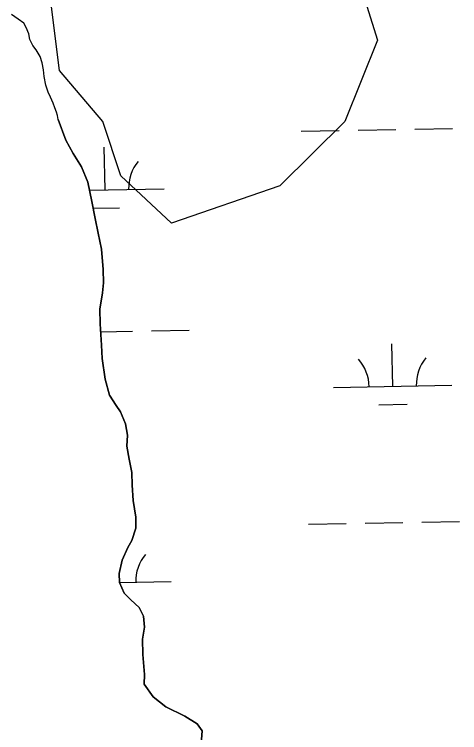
# Model space of a CAD drawing. Extents: x 3925854 to 3964121, y 224593 to 250589.
# Drawn here: x 3957620 to 3957997, y 237591 to 238199 of the extents above; entities that cross this region are included whole.
import ezdxf

# ---------------------------------------------------------------- set-up
doc = ezdxf.new("R2010")
doc.units = 0
for name, color, linetype in [('V-SITE-VEGE', 7, 'Continuous'), ('V-TOPO-SHOR', 7, 'Continuous'), ('V-WETL-SWMP', 7, 'Continuous')]:
    doc.layers.add(name, color=color, linetype=linetype)

msp = doc.modelspace()

# ---------------------------------------------------------------- linework, layer by layer
at = {"layer": 'V-SITE-VEGE'}
msp.add_lwpolyline([(3957918.261, 238205.742), (3957927.444, 238177.035), (3957899.894, 238108.136), (3957844.799, 238053.594), (3957752.971, 238022.016), (3957710.119, 238062.206), (3957694.814, 238108.136), (3957658.083, 238151.197), (3957648.9, 238225.837)], dxfattribs=at)
at = {"layer": 'V-TOPO-SHOR'}
for points in [[(3957657.004, 238109.75), (3957656.436, 238113.002), (3957655.746, 238116.093), (3957654.325, 238119.711), (3957652.904, 238123.533), (3957650.63, 238128.737), (3957648.64, 238132.843), (3957646.731, 238138.86), (3957645.23, 238146.26), (3957644.583, 238151.666), (3957643.61, 238157.765), (3957641.904, 238163.131), (3957638.41, 238168.663), (3957635.688, 238172.361), (3957633.21, 238177.526), (3957632.237, 238182.159), (3957630.126, 238187.73), (3957627.971, 238191.389), (3957623.339, 238194.644), (3957617.649, 238198.549)], [(3957657.004, 238109.75), (3957663.576, 238092.24), (3957669.879, 238081.117), (3957676.787, 238069.802), (3957682.315, 238056.674), (3957685.477, 238040.327), (3957688.42, 238025.974), (3957690.943, 238013.414), (3957693.876, 238000.061), (3957695.25, 237982.696), (3957695.365, 237971.51), (3957694.65, 237963.113), (3957692.395, 237949.109), (3957692.52, 237936.925), (3957693.704, 237918.76), (3957694.218, 237907.578), (3957696.792, 237890.026), (3957700.526, 237876.481), (3957706.207, 237867.748), (3957709.858, 237862.194), (3957713.959, 237852.048), (3957715.853, 237842.48), (3957715.146, 237833.282), (3957717.057, 237822.315), (3957719.369, 237810.953), (3957719.679, 237800.17), (3957720.608, 237787.395), (3957722.951, 237773.036), (3957722.845, 237763.847), (3957719.556, 237753.427), (3957716.019, 237747.596), (3957711.134, 237736.76), (3957708.652, 237725.549), (3957708.929, 237717.961), (3957712.818, 237708.813), (3957718.669, 237703.079), (3957725.524, 237696.756), (3957729.196, 237689.402), (3957730.089, 237680.022), (3957728.594, 237670.022), (3957728.727, 237656.839), (3957730.097, 237640.074), (3957729.98, 237631.681), (3957737.482, 237620.97), (3957748.154, 237612.491), (3957764.212, 237604.863), (3957774.866, 237598.18), (3957778.921, 237592.427), (3957777.87, 237577.835)]]:
    msp.add_lwpolyline(points, dxfattribs=at)
at = {"layer": 'V-WETL-SWMP'}
for p, q in [((3957623.339, 238194.644), (3957617.65, 238198.549)), ((3957627.972, 238191.39), (3957623.339, 238194.644)), ((3957630.125, 238187.73), (3957627.972, 238191.39)), ((3957632.237, 238182.16), (3957630.125, 238187.73)), ((3957633.21, 238177.526), (3957632.237, 238182.16)), ((3957635.688, 238172.362), (3957633.21, 238177.526)), ((3957638.41, 238168.662), (3957635.688, 238172.362)), ((3957641.904, 238163.132), (3957638.41, 238168.662)), ((3957643.609, 238157.765), (3957641.904, 238163.132)), ((3957644.582, 238151.667), (3957643.609, 238157.765)), ((3957645.23, 238146.26), (3957644.582, 238151.667)), ((3957646.731, 238138.861), (3957645.23, 238146.26)), ((3957648.639, 238132.844), (3957646.731, 238138.861)), ((3957650.63, 238128.738), (3957648.639, 238132.844)), ((3957652.904, 238123.533), (3957650.63, 238128.738)), ((3957654.325, 238119.712), (3957652.904, 238123.533)), ((3957655.746, 238116.093), (3957654.325, 238119.712)), ((3957656.436, 238113.003), (3957655.746, 238116.093)), ((3957657.004, 238109.751), (3957656.436, 238113.003)), ((3957663.575, 238092.239), (3957657.004, 238109.751)), ((3957910.924, 238100.625), (3957942.919, 238101.206)), ((3957958.917, 238101.497), (3957990.911, 238102.079)), ((3957862.932, 238099.752), (3957894.927, 238100.334)), ((3957669.88, 238081.117), (3957663.575, 238092.239)), ((3957696.74, 238050.293), (3957696.086, 238086.287)), ((3957676.787, 238069.801), (3957669.88, 238081.117)), ((3957682.314, 238056.674), (3957676.787, 238069.801)), ((3957685.476, 238040.326), (3957682.314, 238056.674)), ((3957683.595, 238050.053), (3957746.732, 238051.202)), ((3957688.419, 238025.974), (3957685.476, 238040.326)), ((3957686.635, 238034.675), (3957709.019, 238035.082)), ((3957690.943, 238013.415), (3957688.419, 238025.974)), ((3957693.876, 238000.061), (3957690.943, 238013.415)), ((3957695.251, 237982.696), (3957693.876, 238000.061)), ((3957695.364, 237971.511), (3957695.251, 237982.696)), ((3957694.651, 237963.114), (3957695.364, 237971.511)), ((3957692.396, 237949.109), (3957694.651, 237963.114)), ((3957692.52, 237936.925), (3957692.396, 237949.109)), ((3957693.703, 237918.759), (3957692.52, 237936.925)), ((3957692.962, 237930.133), (3957720.076, 237930.626)), ((3957736.073, 237930.917), (3957768.068, 237931.499)), ((3957694.217, 237907.578), (3957693.703, 237918.759)), ((3957940.278, 237883.88), (3957939.623, 237919.874)), ((3957696.792, 237890.026), (3957694.217, 237907.578)), ((3957700.525, 237876.481), (3957696.792, 237890.026)), ((3957890.286, 237882.971), (3957990.27, 237884.789)), ((3957706.207, 237867.749), (3957700.525, 237876.481)), ((3957709.859, 237862.193), (3957706.207, 237867.749)), ((3957928.56, 237868.233), (3957952.556, 237868.669)), ((3957713.958, 237852.048), (3957709.859, 237862.193)), ((3957715.853, 237842.479), (3957713.958, 237852.048)), ((3957715.147, 237833.283), (3957715.853, 237842.479)), ((3957717.057, 237822.316), (3957715.147, 237833.283)), ((3957719.369, 237810.953), (3957717.057, 237822.316)), ((3957719.679, 237800.17), (3957719.369, 237810.953)), ((3957720.608, 237787.395), (3957719.679, 237800.17)), ((3957722.951, 237773.036), (3957720.608, 237787.395)), ((3957722.845, 237763.847), (3957722.951, 237773.036)), ((3957868.98, 237767.132), (3957900.975, 237767.714)), ((3957916.973, 237768.005), (3957948.967, 237768.586)), ((3957964.965, 237768.877), (3957996.959, 237769.459)), ((3957719.555, 237753.426), (3957722.845, 237763.847)), ((3957716.018, 237747.597), (3957719.555, 237753.426)), ((3957711.135, 237736.761), (3957716.018, 237747.597)), ((3957708.652, 237725.549), (3957711.135, 237736.761)), ((3957708.929, 237717.961), (3957708.652, 237725.549)), ((3957712.817, 237708.812), (3957708.929, 237717.961)), ((3957709.004, 237717.786), (3957752.78, 237718.582)), ((3957718.668, 237703.079), (3957712.817, 237708.812)), ((3957725.524, 237696.756), (3957718.668, 237703.079)), ((3957729.195, 237689.403), (3957725.524, 237696.756)), ((3957730.089, 237680.023), (3957729.195, 237689.403)), ((3957728.593, 237670.021), (3957730.089, 237680.023)), ((3957728.727, 237656.838), (3957728.593, 237670.021)), ((3957730.096, 237640.073), (3957728.727, 237656.838)), ((3957729.981, 237631.682), (3957730.096, 237640.073)), ((3957737.481, 237620.971), (3957729.981, 237631.682)), ((3957748.154, 237612.491), (3957737.481, 237620.971)), ((3957764.212, 237604.863), (3957748.154, 237612.491)), ((3957774.867, 237598.18), (3957764.212, 237604.863)), ((3957773.763, 237598.872), (3957774.116, 237598.879)), ((3957778.921, 237592.428), (3957774.867, 237598.18)), ((3957777.87, 237577.836), (3957778.921, 237592.428))]:
    msp.add_line(p, q, dxfattribs=at)
for centre, start, end in [((3957751.965, 238051.772), 140.269876, 181.813534), ((3957885.035, 237883.35), 0.269879, 41.813537), ((3957995.503, 237885.359), 140.269876, 181.813534), ((3957758.013, 237719.152), 140.269876, 181.813534)]:
    msp.add_arc(centre, 35.246, start, end, dxfattribs=at)

doc.saveas('drawing.dxf')
